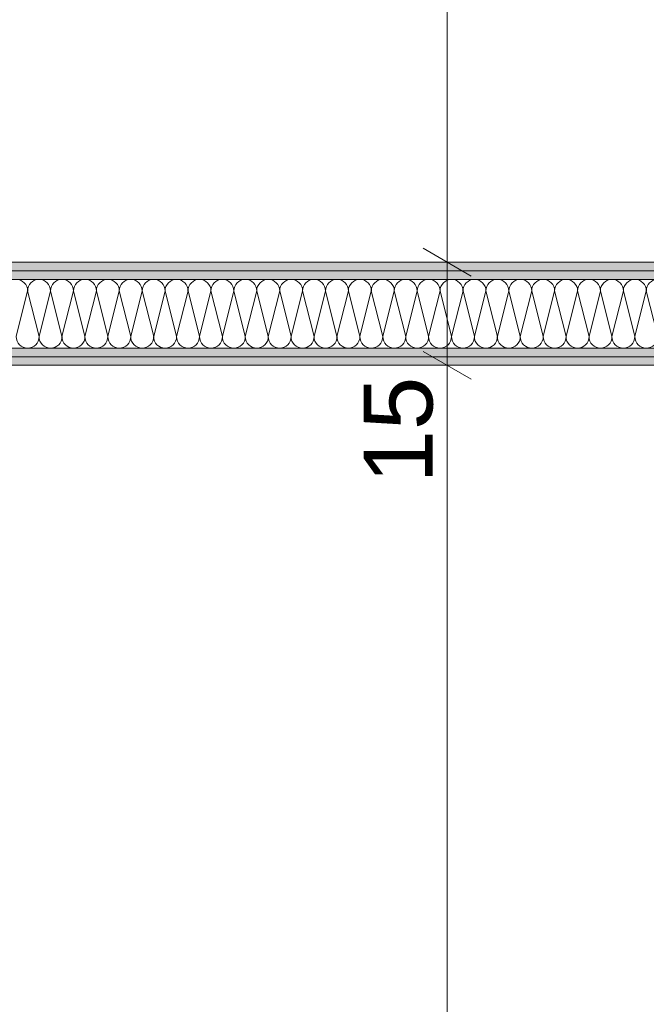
# Model space of a CAD drawing. Header units: metres. Extents: x -4 to 100, y -11 to 17.
# Tile 509 of 656: x 49.522 to 50.433, y 1.96 to 3.393. Entities that reach past the tile are written whole.
import ezdxf

# ---------------------------------------------------------------- set-up
doc = ezdxf.new("R2010")
doc.units = ezdxf.units.M
doc.header["$MEASUREMENT"] = 0
doc.linetypes.add('Wipeout_Contour', pattern=[1, 0, -1])
for name, color, linetype in [('152 - Bemaßung_ Beschriftung.Ausbau', 7, 'Continuous'), ('650 - Abdeckung.Fußboden Aufbau', 7, 'Continuous'), ('Neubau_606 - Struktur.Wand Innen Ausbau', 7, 'Continuous')]:
    doc.layers.add(name, color=color, linetype=linetype)
doc.styles.add('ERSTELLTER_STIL_2', font='txt')
doc.dimstyles.new('ERSTELLTER_STIL__3', dxfattribs={"dimtxt": 0.1, "dimasz": 0.0532, "dimexe": 0.18, "dimexo": 0.0625, "dimgap": 0, "dimtad": 1, "dimzin": 0, "dimdsep": 46, "dimtxsty": 'ERSTELLTER_STIL_2', "dimblk": 'ARROWHEAD_2', "dimblk1": 'ARROWHEAD_2', "dimblk2": 'ARROWHEAD_2', "dimcen": 0.09, "dimse1": 1, "dimse2": 1, "dimclrd": 7, "dimclre": 7, "dimclrt": 7, "dimazin": 0, "dimtfac": 1, "dimtdec": 4, "dimtmove": 0, "dimatfit": 3, "dimfxl": 1, "dimtolj": 1, "dimtzin": 0, "dimarcsym": 0})
doc.dimstyles.new('ERSTELLTER_STIL__5', dxfattribs={"dimtxt": 0.1, "dimasz": 0.0532, "dimexe": 0.18, "dimexo": 0.0625, "dimgap": 0, "dimtad": 1, "dimtih": 1, "dimtoh": 1, "dimzin": 0, "dimdsep": 46, "dimtxsty": 'ERSTELLTER_STIL_2', "dimblk": 'ARROWHEAD_2', "dimblk1": 'ARROWHEAD_2', "dimblk2": 'ARROWHEAD_2', "dimcen": 0.09, "dimse1": 1, "dimse2": 1, "dimclrd": 7, "dimclre": 7, "dimclrt": 7, "dimazin": 0, "dimtfac": 1, "dimtdec": 4, "dimtmove": 0, "dimatfit": 3, "dimfxl": 1, "dimtolj": 1, "dimtzin": 0, "dimarcsym": 0})
pattern_1 = [(45, (0, 0), (-0.01767767, 0.01767767), [0, -0.025])]

# ---------------------------------------------------------------- blocks, each defined once
blk = doc.blocks.new('*X43')
at = {"layer": 'Neubau_606 - Struktur.Wand Innen Ausbau', "color": 7, "linetype": 'Continuous', "lineweight": 5}
for p, q in [((49.5333, 2.9983), (49.5167, 2.9317)), ((49.5333, 2.9983), (49.55, 2.9317)), ((49.5667, 2.9983), (49.55, 2.9317)), ((49.5667, 2.9983), (49.5833, 2.9317)), ((49.6, 2.9983), (49.5833, 2.9317)), ((49.6, 2.9983), (49.6167, 2.9317)), ((49.6333, 2.9983), (49.6167, 2.9317)), ((49.6333, 2.9983), (49.65, 2.9317)), ((49.6667, 2.9983), (49.65, 2.9317)), ((49.6667, 2.9983), (49.6833, 2.9317)), ((49.7, 2.9983), (49.6833, 2.9317)), ((49.7, 2.9983), (49.7167, 2.9317)), ((49.7333, 2.9983), (49.7167, 2.9317)), ((49.7333, 2.9983), (49.75, 2.9317)), ((49.7667, 2.9983), (49.75, 2.9317)), ((49.7667, 2.9983), (49.7833, 2.9317)), ((49.8, 2.9983), (49.7833, 2.9317)), ((49.8, 2.9983), (49.8167, 2.9317)), ((49.8333, 2.9983), (49.8167, 2.9317)), ((49.8333, 2.9983), (49.85, 2.9317)), ((49.8667, 2.9983), (49.85, 2.9317)), ((49.8667, 2.9983), (49.8833, 2.9317)), ((49.9, 2.9983), (49.8833, 2.9317)), ((49.9, 2.9983), (49.9167, 2.9317)), ((49.9333, 2.9983), (49.9167, 2.9317)), ((49.9333, 2.9983), (49.95, 2.9317)), ((49.9667, 2.9983), (49.95, 2.9317)), ((49.9667, 2.9983), (49.9833, 2.9317)), ((50, 2.9983), (49.9833, 2.9317)), ((50, 2.9983), (50.0167, 2.9317)), ((50.0333, 2.9983), (50.0167, 2.9317)), ((50.0333, 2.9983), (50.05, 2.9317)), ((50.0667, 2.9983), (50.05, 2.9317)), ((50.0667, 2.9983), (50.0833, 2.9317)), ((50.1, 2.9983), (50.0833, 2.9317)), ((50.1, 2.9983), (50.1167, 2.9317)), ((50.1333, 2.9983), (50.1167, 2.9317)), ((50.1333, 2.9983), (50.15, 2.9317)), ((50.1667, 2.9983), (50.15, 2.9317)), ((50.1667, 2.9983), (50.1833, 2.9317)), ((50.2, 2.9983), (50.1833, 2.9317)), ((50.2, 2.9983), (50.2167, 2.9317)), ((50.2333, 2.9983), (50.2167, 2.9317)), ((50.2333, 2.9983), (50.25, 2.9317)), ((50.2667, 2.9983), (50.25, 2.9317)), ((50.2667, 2.9983), (50.2833, 2.9317)), ((50.3, 2.9983), (50.2833, 2.9317)), ((50.3, 2.9983), (50.3167, 2.9317)), ((50.3333, 2.9983), (50.3167, 2.9317)), ((50.3333, 2.9983), (50.35, 2.9317)), ((50.3667, 2.9983), (50.35, 2.9317)), ((50.3667, 2.9983), (50.3833, 2.9317)), ((50.4, 2.9983), (50.3833, 2.9317)), ((50.4, 2.9983), (50.4167, 2.9317)), ((50.4333, 2.9983), (50.4167, 2.9317)), ((50.4333, 2.9983), (50.45, 2.9317))]:
    blk.add_line(p, q, dxfattribs=at)
for centre, start, end in [((49.5167, 2.9983), 0, 90), ((49.55, 2.9983), 90, 180), ((49.55, 2.9983), 0, 90), ((49.5833, 2.9983), 90, 180), ((49.5833, 2.9983), 0, 90), ((49.6167, 2.9983), 90, 180), ((49.6167, 2.9983), 0, 90), ((49.65, 2.9983), 90, 180), ((49.65, 2.9983), 0, 90), ((49.6833, 2.9983), 90, 180), ((49.6833, 2.9983), 0, 90), ((49.7167, 2.9983), 90, 180), ((49.7167, 2.9983), 0, 90), ((49.75, 2.9983), 90, 180), ((49.75, 2.9983), 0, 90), ((49.7833, 2.9983), 90, 180), ((49.7833, 2.9983), 0, 90), ((49.8167, 2.9983), 90, 180), ((49.8167, 2.9983), 0, 90), ((49.85, 2.9983), 90, 180), ((49.85, 2.9983), 0, 90), ((49.8833, 2.9983), 90, 180), ((49.8833, 2.9983), 0, 90), ((49.9167, 2.9983), 90, 180), ((49.9167, 2.9983), 0, 90), ((49.95, 2.9983), 90, 180), ((49.95, 2.9983), 0, 90), ((49.9833, 2.9983), 90, 180), ((49.9833, 2.9983), 0, 90), ((50.0167, 2.9983), 90, 180), ((50.0167, 2.9983), 0, 90), ((50.05, 2.9983), 90, 180), ((50.05, 2.9983), 0, 90), ((50.0833, 2.9983), 90, 180), ((50.0833, 2.9983), 0, 90), ((50.1167, 2.9983), 90, 180), ((50.1167, 2.9983), 0, 90), ((50.15, 2.9983), 90, 180), ((50.15, 2.9983), 0, 90), ((50.1833, 2.9983), 90, 180), ((50.1833, 2.9983), 0, 90), ((50.2167, 2.9983), 90, 180), ((50.2167, 2.9983), 0, 90), ((50.25, 2.9983), 90, 180), ((50.25, 2.9983), 0, 90), ((50.2833, 2.9983), 90, 180), ((50.2833, 2.9983), 0, 90), ((50.3167, 2.9983), 90, 180), ((50.3167, 2.9983), 0, 90), ((50.35, 2.9983), 90, 180), ((50.35, 2.9983), 0, 90), ((50.3833, 2.9983), 90, 180), ((50.3833, 2.9983), 0, 90), ((50.4167, 2.9983), 90, 180), ((50.4167, 2.9983), 0, 90), ((50.45, 2.9983), 90, 180), ((49.5333, 2.9317), 180, 270), ((49.5333, 2.9317), 270, 0), ((49.5667, 2.9317), 180, 270), ((49.5667, 2.9317), 270, 0), ((49.6, 2.9317), 180, 270), ((49.6, 2.9317), 270, 0), ((49.6333, 2.9317), 180, 270), ((49.6333, 2.9317), 270, 0), ((49.6667, 2.9317), 180, 270), ((49.6667, 2.9317), 270, 0), ((49.7, 2.9317), 180, 270), ((49.7, 2.9317), 270, 0), ((49.7333, 2.9317), 180, 270), ((49.7333, 2.9317), 270, 0), ((49.7667, 2.9317), 180, 270), ((49.7667, 2.9317), 270, 0), ((49.8, 2.9317), 180, 270), ((49.8, 2.9317), 270, 0), ((49.8333, 2.9317), 180, 270), ((49.8333, 2.9317), 270, 0), ((49.8667, 2.9317), 180, 270), ((49.8667, 2.9317), 270, 0), ((49.9, 2.9317), 180, 270), ((49.9, 2.9317), 270, 0), ((49.9333, 2.9317), 180, 270), ((49.9333, 2.9317), 270, 0), ((49.9667, 2.9317), 180, 270), ((49.9667, 2.9317), 270, 0), ((50, 2.9317), 180, 270), ((50, 2.9317), 270, 0), ((50.0333, 2.9317), 180, 270), ((50.0333, 2.9317), 270, 0), ((50.0667, 2.9317), 180, 270), ((50.0667, 2.9317), 270, 0), ((50.1, 2.9317), 180, 270), ((50.1, 2.9317), 270, 0), ((50.1333, 2.9317), 180, 270), ((50.1333, 2.9317), 270, 0), ((50.1667, 2.9317), 180, 270), ((50.1667, 2.9317), 270, 0), ((50.2, 2.9317), 180, 270), ((50.2, 2.9317), 270, 0), ((50.2333, 2.9317), 180, 270), ((50.2333, 2.9317), 270, 0), ((50.2667, 2.9317), 180, 270), ((50.2667, 2.9317), 270, 0), ((50.3, 2.9317), 180, 270), ((50.3, 2.9317), 270, 0), ((50.3333, 2.9317), 180, 270), ((50.3333, 2.9317), 270, 0), ((50.3667, 2.9317), 180, 270), ((50.3667, 2.9317), 270, 0), ((50.4, 2.9317), 180, 270), ((50.4, 2.9317), 270, 0), ((50.4333, 2.9317), 180, 270), ((50.4333, 2.9317), 270, 0)]:
    blk.add_arc(centre, 0.0167, start, end, dxfattribs=at)
blk = doc.blocks.new('*D508')
at = {"layer": '152 - Bemaßung_ Beschriftung.Ausbau', "color": 7, "linetype": 'Continuous', "lineweight": 5}
for p, q in [((51.74, -4.6125), (51.74, -4.5075)), ((47.3352, -4.525), (47.2948, -4.595)), ((51.7602, -4.525), (51.7198, -4.595)), ((47.315, -4.56), (51.74, -4.56)), ((51.74, -4.56), (51.89, -4.56))]:
    blk.add_line(p, q, dxfattribs=at)
at = {"layer": '152 - Bemaßung_ Beschriftung.Ausbau', "color": 7, "lineweight": 5, "char_height": 0.1, "attachment_point": 7, "style": 'ERSTELLTER_STIL_2'}
for s, insert in [('\\A1;{\\pql;\\fArial|b0|i0|c0|p38;4,42\\fArial|b0|i0|c0|p38;\\A1{\\H.66x;\\S5^  ;}}', (49.2935, -4.5594)), ('\\A1;{\\pql;\\fArial|b0|i0|c0|p38;15}', (51.568, -4.54))]:
    blk.add_mtext(s, dxfattribs=dict(at, insert=insert))
blk = doc.blocks.new('ARROWHEAD_2')
at = {"color": 0, "linetype": 'Continuous', "lineweight": 0}
for p, q in [((-0.378, -0.655), (0.378, 0.655)), ((0, 0), (-1, 0))]:
    blk.add_line(p, q, dxfattribs=at)
blk = doc.blocks.new('*D623')
at = {"layer": '152 - Bemaßung_ Beschriftung.Ausbau', "color": 7, "linetype": 'Continuous', "lineweight": 5}
for p, q in [((50.5602, 4.0552), (50.6302, 4.0148)), ((50.6477, 4.035), (50.5427, 4.035)), ((50.5952, 3.04), (50.5952, 4.035)), ((50.5602, 3.0602), (50.6302, 3.0198)), ((50.6477, 3.04), (50.5427, 3.04)), ((50.5952, 3.0058), (50.5952, 3.04))]:
    blk.add_line(p, q, dxfattribs=at)
at = {"layer": '152 - Bemaßung_ Beschriftung.Ausbau', "color": 7, "lineweight": 5, "insert": (50.5769, 3.4366), "char_height": 0.1, "attachment_point": 7, "rotation": 90, "style": 'ERSTELLTER_STIL_2'}
blk.add_mtext('\\A1;{\\pql;\\fArial|b0|i0|c0|p38;99\\fArial|b0|i0|c0|p38;\\A1{\\H.66x;\\S5^  ;}}', dxfattribs=at)
blk = doc.blocks.new('*D626')
at = {"layer": '152 - Bemaßung_ Beschriftung.Ausbau', "color": 7, "linetype": 'Continuous', "lineweight": 5}
for p, q in [((50.5602, 1.9902), (50.6302, 1.9498)), ((50.6477, 1.97), (50.5427, 1.97)), ((50.5952, 0.96), (50.5952, 1.97)), ((50.5602, 0.9802), (50.6302, 0.9398)), ((50.6477, 0.96), (50.5427, 0.96)), ((50.5952, 0.7), (50.5952, 0.96))]:
    blk.add_line(p, q, dxfattribs=at)
at = {"layer": '152 - Bemaßung_ Beschriftung.Ausbau', "color": 7, "lineweight": 5, "char_height": 0.1, "attachment_point": 7, "rotation": 90, "style": 'ERSTELLTER_STIL_2'}
for s, insert in [('\\A1;{\\pql;\\fArial|b0|i0|c0|p38;2,13\\fArial|b0|i0|c0|p38;\\A1{\\H.66x;\\S5^  ;}}', (50.7346, 1.3069)), ('\\A1;{\\pql;\\fArial|b0|i0|c0|p38;1,01}', (50.5752, 1.332))]:
    blk.add_mtext(s, dxfattribs=dict(at, insert=insert))
blk = doc.blocks.new('*D738')
at = {"layer": '152 - Bemaßung_ Beschriftung.Ausbau', "color": 7, "linetype": 'Continuous', "lineweight": 5}
for p, q in [((50.1438, 0.245), (50.1438, 2.89)), ((50.1088, 0.2652), (50.1788, 0.2248)), ((50.1963, 0.245), (50.0913, 0.245)), ((50.1438, 0.005), (50.1438, 0.245)), ((50.1088, 0.0252), (50.1788, -0.0152)), ((50.1963, 0.005), (50.0913, 0.005))]:
    blk.add_line(p, q, dxfattribs=at)
at = {"color": 254, "linetype": 'Wipeout_Contour', "lineweight": 0, "ltscale": 199.838816}
blk.add_wipeout([(50.0285, -0.1138), (50.0285, 0.0551), (49.8857, 0.0551), (49.8857, -0.1138)], dxfattribs=at).dxf.layer = '152 - Bemaßung_ Beschriftung.Ausbau'
at = {"color": 254, "linetype": 'Wipeout_Contour', "lineweight": 0, "ltscale": 200.306207}
blk.add_wipeout([(50.1452, 0.0277), (50.1452, 0.2223), (50.0024, 0.2223), (50.0024, 0.0277)], dxfattribs=at).dxf.layer = '152 - Bemaßung_ Beschriftung.Ausbau'
at = {"layer": '152 - Bemaßung_ Beschriftung.Ausbau', "color": 7, "lineweight": 5, "insert": (50.1238, 0.0491), "char_height": 0.1, "attachment_point": 7, "rotation": 90, "style": 'ERSTELLTER_STIL_2'}
blk.add_mtext('\\A1;{\\pql;\\fArial|b0|i0|c0|p38;24}', dxfattribs=at)
blk = doc.blocks.new('*D739')
at = {"layer": '152 - Bemaßung_ Beschriftung.Ausbau', "color": 7, "linetype": 'Continuous', "lineweight": 5}
for p, q in [((50.1088, 2.9102), (50.1788, 2.8698)), ((50.1963, 2.89), (50.0913, 2.89)), ((50.1438, 0.245), (50.1438, 2.89)), ((50.1088, 0.2652), (50.1788, 0.2248))]:
    blk.add_line(p, q, dxfattribs=at)
at = {"layer": '152 - Bemaßung_ Beschriftung.Ausbau', "color": 7, "lineweight": 5, "char_height": 0.1, "attachment_point": 7, "rotation": 90, "style": 'ERSTELLTER_STIL_2'}
for s, insert in [('\\A1;{\\pql;\\fArial|b0|i0|c0|p38;15}', (50.1238, 2.718)), ('\\A1;{\\pql;\\fArial|b0|i0|c0|p38;2,64\\fArial|b0|i0|c0|p38;\\A1{\\H.66x;\\S5^  ;}}', (50.1432, 1.3335))]:
    blk.add_mtext(s, dxfattribs=dict(at, insert=insert))
blk = doc.blocks.new('*D740')
at = {"layer": '152 - Bemaßung_ Beschriftung.Ausbau', "color": 7, "linetype": 'Continuous', "lineweight": 5}
for p, q in [((50.1088, 3.0602), (50.1788, 3.0198)), ((50.1963, 3.04), (50.0913, 3.04)), ((50.1438, 2.89), (50.1438, 3.04)), ((50.1088, 2.9102), (50.1788, 2.8698)), ((50.1963, 2.89), (50.0913, 2.89))]:
    blk.add_line(p, q, dxfattribs=at)
blk = doc.blocks.new('*D741')
at = {"layer": '152 - Bemaßung_ Beschriftung.Ausbau', "color": 7, "linetype": 'Continuous', "lineweight": 5}
for p, q in [((50.1088, 5.8052), (50.1788, 5.7648)), ((50.1963, 5.785), (50.0913, 5.785)), ((50.1438, 3.04), (50.1438, 5.785)), ((50.1088, 3.0602), (50.1788, 3.0198)), ((50.1963, 3.04), (50.0913, 3.04))]:
    blk.add_line(p, q, dxfattribs=at)
at = {"layer": '152 - Bemaßung_ Beschriftung.Ausbau', "color": 7, "lineweight": 5, "char_height": 0.1, "attachment_point": 7, "rotation": 90, "style": 'ERSTELLTER_STIL_2'}
for s, insert in [('\\A1;{\\pql;\\fArial|b0|i0|c0|p38;14}', (50.1238, 5.613)), ('\\A1;{\\pql;\\fArial|b0|i0|c0|p38;2,74\\fArial|b0|i0|c0|p38;\\A1{\\H.66x;\\S5^  ;}}', (50.1432, 4.1785))]:
    blk.add_mtext(s, dxfattribs=dict(at, insert=insert))

msp = doc.modelspace()

# ---------------------------------------------------------------- hatches: boundary and pattern name
at = {"layer": 'Neubau_606 - Struktur.Wand Innen Ausbau', "linetype": 'Continuous', "lineweight": 0, "true_color": 0x000000}
h = msp.add_hatch(dxfattribs=at)
h.set_pattern_fill('Gips_0001', color=18, style=0, pattern_type=2)
h.set_pattern_definition(pattern_1)
h.paths.add_polyline_path([(47.385, 3.04), (47.385, 3.0275), (51.6999, 3.0275), (51.6999, 3.04)])
h = msp.add_hatch(dxfattribs=at)
h.set_pattern_fill('Gips_0001', color=18, style=0, pattern_type=2)
h.set_pattern_definition(pattern_1)
h.paths.add_polyline_path([(47.385, 3.0275), (47.385, 3.015), (51.6999, 3.015), (51.6999, 3.0275)])
h = msp.add_hatch(dxfattribs=at)
h.set_pattern_fill('Gips_0001', color=18, style=0, pattern_type=2)
h.set_pattern_definition(pattern_1)
h.paths.add_polyline_path([(47.385, 2.915), (47.385, 2.9025), (51.6999, 2.9025), (51.6999, 2.915)])
h = msp.add_hatch(dxfattribs=at)
h.set_pattern_fill('Gips_0001', color=18, style=0, pattern_type=2)
h.set_pattern_definition(pattern_1)
h.paths.add_polyline_path([(47.385, 2.9025), (47.385, 2.89), (51.6999, 2.89), (51.6999, 2.9025)])

# ---------------------------------------------------------------- linework, layer by layer
at = {"layer": '650 - Abdeckung.Fußboden Aufbau', "color": 7, "linetype": 'Continuous', "lineweight": 13, "flags": 128}
msp.add_lwpolyline([(51.74, 3.04), (51.74, 5.785), (47.49, 5.785), (47.49, 5.19), (47.385, 5.19), (47.385, 3.04)], close=True, dxfattribs=at)
msp.add_lwpolyline([(51.765, 2.89), (47.315, 2.89), (47.315, 0.71)], dxfattribs=at)
at = {"layer": 'Neubau_606 - Struktur.Wand Innen Ausbau', "color": 1, "linetype": 'Continuous', "lineweight": 9}
for p, q in [((51.6999, 3.0275), (47.385, 3.0275)), ((51.6999, 2.9025), (47.385, 2.9025))]:
    msp.add_line(p, q, dxfattribs=at)
at = {"layer": 'Neubau_606 - Struktur.Wand Innen Ausbau', "color": 1, "linetype": 'Continuous', "lineweight": 13}
for p, q in [((51.6999, 3.015), (47.385, 3.015)), ((51.6999, 2.915), (47.385, 2.915))]:
    msp.add_line(p, q, dxfattribs=at)
at = {"layer": 'Neubau_606 - Struktur.Wand Innen Ausbau', "color": 1, "linetype": 'Continuous', "lineweight": 13, "flags": 128}
for points in [[(51.6999, 3.04), (47.385, 3.04)], [(47.385, 2.89), (51.6999, 2.89)]]:
    msp.add_lwpolyline(points, dxfattribs=at)

# ---------------------------------------------------------------- block references
at = {"layer": 'Neubau_606 - Struktur.Wand Innen Ausbau', "color": 1, "lineweight": 13}
msp.add_blockref('*X43', (0, 0), dxfattribs=at)

# ---------------------------------------------------------------- dimensions: what is measured, and where the dimension line sits
at = {"layer": '152 - Bemaßung_ Beschriftung.Ausbau', "color": 7, "linetype": 'Continuous', "lineweight": 5}
for base, p1, p2, picture, middle in [((50.143809, 5.785), (49.562469, 3.039999), (49.609982, 5.785), '*D741', (50.073809, 4.443484)), ((50.595217, 4.035), (51.739975, 3.039999), (51.729975, 4.035), '*D623', (50.525217, 3.647866)), ((50.5952, 1.97), (51.73, 0.96), (51.73, 1.97), '*D626', (50.5252, 1.4619))]:
    dim = msp.add_linear_dim(base=base, p1=p1, p2=p2, angle=90, dimstyle='ERSTELLTER_STIL__3', dxfattribs=at)
    dim.commit()
    dim.dimension.update_dxf_attribs({"geometry": picture, "text_midpoint": middle, "dimtype": 160, "text_rotation": 90})
dim = msp.add_linear_dim(base=(51.73998, -4.56), p1=(47.31497, 1.79499), p2=(51.73998, 3.24249), angle=0, dimstyle='ERSTELLTER_STIL__5', dxfattribs=at)
dim.commit()
dim.dimension.update_dxf_attribs({"geometry": '*D508', "text_midpoint": (49.55846, -4.49), "dimtype": 160})

# ---------------------------------------------------------------- next in the draw order: dimensions: what is measured, and where the dimension line sits
dim = msp.add_linear_dim(base=(50.1438, 0.245), p1=(49.625, 0.005), p2=(52.3626, 0.245), angle=90, dimstyle='ERSTELLTER_STIL__3', dxfattribs=at)
dim.commit()
dim.dimension.update_dxf_attribs({"geometry": '*D738', "text_midpoint": (50.0738, 0.1253), "dimtype": 160, "text_rotation": 90})

# ---------------------------------------------------------------- next in the draw order: dimensions: what is measured, and where the dimension line sits
for base, p1, p2, picture, middle in [((50.1438, 3.04), (49.5625, 2.89), (49.5625, 3.04), '*D740', (50.0738, 2.7942)), ((50.143809, 2.889999), (52.362619, 0.245), (49.562469, 2.889999), '*D739', (50.073809, 1.598484))]:
    dim = msp.add_linear_dim(base=base, p1=p1, p2=p2, angle=90, dimstyle='ERSTELLTER_STIL__3', dxfattribs=at)
    dim.commit()
    dim.dimension.update_dxf_attribs({"geometry": picture, "text_midpoint": middle, "dimtype": 160, "text_rotation": 90})

doc.saveas('drawing.dxf')
